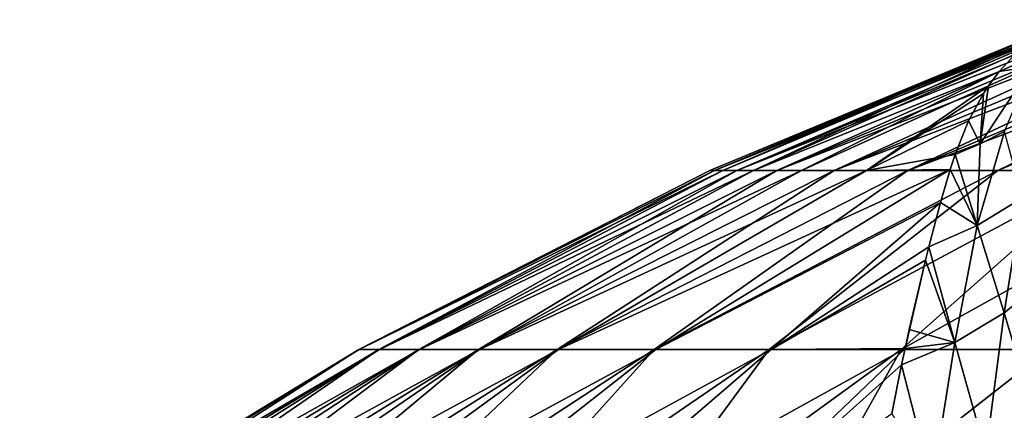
# Model space of a CAD drawing. Header units: metres. Extents: x -24 to 24, y -69 to 184.
# Tile 847 of 896: x -19.62 to -12.81, y 165.17 to 167.88. Entities that reach past the tile are written whole.
import ezdxf

# ---------------------------------------------------------------- set-up
doc = ezdxf.new("R2010")
doc.units = ezdxf.units.M
for name, color, linetype in [('4036', 7, 'CONTINUOUS'), ('4147', 7, 'CONTINUOUS'), ('4148', 7, 'CONTINUOUS')]:
    doc.layers.add(name, color=color, linetype=linetype)

msp = doc.modelspace()

# ---------------------------------------------------------------- linework, layer by layer
at = {"layer": '4036'}
for points in [[(-12.423133, 167.838873, -0.184107), (-14.846443, 166.834042, 0.316168), (-12.520327, 167.796967, 0.643564)], [(-14.81377, 166.834042, -1.033953), (-14.846443, 166.834042, 0.316168), (-12.423133, 167.838873, -0.184107)], [(-12.261422, 167.860184, -1.611764), (-14.81377, 166.834042, -1.033953), (-12.321693, 167.85809, -1.120925)], [(-14.658572, 166.834042, -2.375522), (-14.81377, 166.834042, -1.033953), (-12.261422, 167.860184, -1.611764)], [(-12.321693, 167.85809, -1.120925), (-14.81377, 166.834042, -1.033953), (-12.329118, 167.857651, -1.050176)], [(-12.329118, 167.857651, -1.050176), (-14.81377, 166.834042, -1.033953), (-12.336222, 167.857069, -0.98317)], [(-12.336222, 167.857069, -0.98317), (-14.81377, 166.834042, -1.033953), (-12.423133, 167.838873, -0.184107)], [(-12.060475, 167.865345, -2.671926), (-14.658572, 166.834042, -2.375522), (-12.188408, 167.862274, -2.059814)], [(-14.382133, 166.834042, -3.697443), (-14.658572, 166.834042, -2.375522), (-12.060475, 167.865345, -2.671926)], [(-12.188408, 167.862274, -2.059814), (-14.658572, 166.834042, -2.375522), (-12.261422, 167.860184, -1.611764)], [(-11.718685, 167.87008, -3.866427), (-14.382133, 166.834042, -3.697443), (-11.903751, 167.867923, -3.274468)], [(-13.98674, 166.834042, -4.988782), (-14.382133, 166.834042, -3.697443), (-11.718685, 167.87008, -3.866427)], [(-11.903751, 167.867923, -3.274468), (-14.382133, 166.834042, -3.697443), (-12.060475, 167.865345, -2.671926)], [(-11.265346, 167.873365, -5.014827), (-13.98674, 166.834042, -4.988782), (-11.505718, 167.871882, -4.446845)], [(-13.475662, 166.834042, -6.238859), (-13.98674, 166.834042, -4.988782), (-11.265346, 167.873365, -5.014827)], [(-11.505718, 167.871882, -4.446845), (-13.98674, 166.834042, -4.988782), (-11.718685, 167.87008, -3.866427)], [(-10.704318, 167.875526, -6.109766), (-13.475662, 166.834042, -6.238859), (-10.99802, 167.874574, -5.569471)], [(-12.853128, 166.834042, -7.437335), (-13.475662, 166.834042, -6.238859), (-10.704318, 167.875526, -6.109766)], [(-10.99802, 167.874574, -5.569471), (-13.475662, 166.834042, -6.238859), (-11.265346, 167.873365, -5.014827)], [(-10.362486, 167.87627, -6.66938), (-12.853128, 166.834042, -7.437335), (-10.384875, 167.876231, -6.63466)], [(-12.124285, 166.834042, -8.574297), (-12.853128, 166.834042, -7.437335), (-10.362486, 167.87627, -6.66938)], [(-10.384875, 167.876231, -6.63466), (-12.853128, 166.834042, -7.437335), (-10.704318, 167.875526, -6.109766)], [(-14.846443, 166.834042, 0.316168), (-14.756322, 166.834042, 1.663673), (-12.520327, 167.796967, 0.643564)], [(-12.520327, 167.796967, 0.643564), (-14.756322, 166.834042, 1.663673), (-12.623733, 167.731056, 1.488995)], [(-14.756322, 166.834042, 1.663673), (-14.544151, 166.834042, 2.997419), (-12.623733, 167.731056, 1.488995)], [(-12.623733, 167.731056, 1.488995), (-14.544151, 166.834042, 2.997419), (-12.733598, 167.637574, 2.378818)], [(-12.733598, 167.637574, 2.378818), (-14.544151, 166.834042, 2.997419), (-12.843964, 167.516875, 3.293444)], [(-14.544151, 166.834042, 2.997419), (-14.211685, 166.834042, 4.306372), (-12.843964, 167.516875, 3.293444)], [(-12.843964, 167.516875, 3.293444), (-14.211685, 166.834042, 4.306372), (-12.917731, 167.418157, 3.933674)], [(-14.211685, 166.834042, 4.306372), (-13.761675, 166.834042, 5.579708), (-12.917731, 167.418157, 3.933674)], [(-12.917731, 167.418157, 3.933674), (-13.761675, 166.834042, 5.579708), (-12.95273, 167.365151, 4.250188)], [(-12.95273, 167.365151, 4.250188), (-13.761675, 166.834042, 5.579708), (-13.056189, 167.177228, 5.264575)], [(-13.056189, 167.177228, 5.264575), (-13.761675, 166.834042, 5.579708), (-13.148849, 166.94472, 6.359976)], [(-13.761675, 166.834042, 5.579708), (-13.182488, 166.839103, 6.812585), (-13.148849, 166.94472, 6.359976)], [(-14.81377, 166.834042, -1.033953), (-17.274619, 165.595525, -0.764554), (-14.846443, 166.834042, 0.316168)], [(-17.274619, 165.595525, -0.764554), (-17.273581, 165.595525, 0.787655), (-14.846443, 166.834042, 0.316168)], [(-17.136456, 165.595525, -2.310602), (-17.274619, 165.595525, -0.764554), (-14.81377, 166.834042, -1.033953)], [(-14.846443, 166.834042, 0.316168), (-17.273581, 165.595525, 0.787655), (-14.756322, 166.834042, 1.663673)], [(-17.273581, 165.595525, 0.787655), (-17.133351, 165.595525, 2.333516), (-14.756322, 166.834042, 1.663673)], [(-14.658572, 166.834042, -2.375522), (-17.136456, 165.595525, -2.310602), (-14.81377, 166.834042, -1.033953)], [(-16.860205, 165.595525, -3.838031), (-17.136456, 165.595525, -2.310602), (-14.658572, 166.834042, -2.375522)], [(-14.756322, 166.834042, 1.663673), (-17.133351, 165.595525, 2.333516), (-14.544151, 166.834042, 2.997419)], [(-17.133351, 165.595525, 2.333516), (-16.855058, 165.595525, 3.860574), (-14.544151, 166.834042, 2.997419)], [(-14.382133, 166.834042, -3.697443), (-16.860205, 165.595525, -3.838031), (-14.658572, 166.834042, -2.375522)], [(-16.448093, 165.595525, -5.334532), (-16.860205, 165.595525, -3.838031), (-14.382133, 166.834042, -3.697443)], [(-14.544151, 166.834042, 2.997419), (-16.855058, 165.595525, 3.860574), (-14.211685, 166.834042, 4.306372)], [(-16.855058, 165.595525, 3.860574), (-16.440945, 165.595525, 5.356523), (-14.211685, 166.834042, 4.306372)], [(-13.98674, 166.834042, -4.988782), (-16.448093, 165.595525, -5.334532), (-14.382133, 166.834042, -3.697443)], [(-15.90344, 165.595525, -6.788048), (-16.448093, 165.595525, -5.334532), (-13.98674, 166.834042, -4.988782)], [(-14.211685, 166.834042, 4.306372), (-16.440945, 165.595525, 5.356523), (-13.761675, 166.834042, 5.579708)], [(-16.440945, 165.595525, 5.356523), (-15.894349, 165.595525, 6.809309), (-13.761675, 166.834042, 5.579708)], [(-13.475662, 166.834042, -6.238859), (-15.90344, 165.595525, -6.788048), (-13.98674, 166.834042, -4.988782)], [(-15.230636, 165.595525, -8.186864), (-15.90344, 165.595525, -6.788048), (-13.475662, 166.834042, -6.238859)], [(-13.761675, 166.834042, 5.579708), (-15.894349, 165.595525, 6.809309), (-13.182488, 166.839103, 6.812585)], [(-15.894349, 165.595525, 6.809309), (-15.219674, 165.595525, 8.207224), (-13.182488, 166.839103, 6.812585)], [(-12.853128, 166.834042, -7.437335), (-15.230636, 165.595525, -8.186864), (-13.475662, 166.834042, -6.238859)], [(-14.435101, 165.595525, -9.519709), (-15.230636, 165.595525, -8.186864), (-12.853128, 166.834042, -7.437335)], [(-13.182488, 166.839103, 6.812585), (-15.219674, 165.595525, 8.207224), (-13.249561, 166.612203, 7.698498)], [(-12.124285, 166.834042, -8.574297), (-14.435101, 165.595525, -9.519709), (-12.853128, 166.834042, -7.437335)], [(-13.523246, 165.595525, -10.775844), (-14.435101, 165.595525, -9.519709), (-12.124285, 166.834042, -8.574297)], [(-11.295162, 166.834042, -9.64034), (-13.523246, 165.595525, -10.775844), (-12.124285, 166.834042, -8.574297)], [(-12.50242, 165.595525, -11.945146), (-13.523246, 165.595525, -10.775844), (-11.295162, 166.834042, -9.64034)], [(-15.219674, 165.595525, 8.207224), (-14.422357, 165.595525, 9.539005), (-13.249561, 166.612203, 7.698498)], [(-13.249561, 166.612203, 7.698498), (-14.422357, 165.595525, 9.539005), (-13.331815, 166.304992, 8.758314)], [(-13.331815, 166.304992, 8.758314), (-14.422357, 165.595525, 9.539005), (-13.354832, 166.21338, 9.050269)], [(-14.422357, 165.595525, 9.539005), (-13.494909, 165.60288, 10.790185), (-13.354832, 166.21338, 9.050269)], [(-13.354832, 166.21338, 9.050269), (-13.494909, 165.60288, 10.790185), (-13.466458, 165.73432, 10.441282)], [(-17.274619, 165.595525, -0.764554), (-19.622568, 164.169941, -0.50132), (-17.273581, 165.595525, 0.787655)], [(-19.622568, 164.169941, -0.50132), (-19.587067, 164.169941, 1.28191), (-17.273581, 165.595525, 0.787655)], [(-19.496057, 164.169941, -2.280411), (-19.622568, 164.169941, -0.50132), (-17.274619, 165.595525, -0.764554)], [(-17.273581, 165.595525, 0.787655), (-19.587067, 164.169941, 1.28191), (-17.133351, 165.595525, 2.333516)], [(-19.587067, 164.169941, 1.28191), (-19.389848, 164.169941, 3.054556), (-17.133351, 165.595525, 2.333516)], [(-17.136456, 165.595525, -2.310602), (-19.496057, 164.169941, -2.280411), (-17.274619, 165.595525, -0.764554)], [(-19.208578, 164.169941, -4.040674), (-19.496057, 164.169941, -2.280411), (-17.136456, 165.595525, -2.310602)], [(-17.133351, 165.595525, 2.333516), (-19.389848, 164.169941, 3.054556), (-16.855058, 165.595525, 3.860574)], [(-19.389848, 164.169941, 3.054556), (-19.032537, 164.169941, 4.801983), (-16.855058, 165.595525, 3.860574)], [(-16.860205, 165.595525, -3.838031), (-19.208578, 164.169941, -4.040674), (-17.136456, 165.595525, -2.310602)], [(-18.762505, 164.169941, -5.767575), (-19.208578, 164.169941, -4.040674), (-16.860205, 165.595525, -3.838031)], [(-16.855058, 165.595525, 3.860574), (-19.032537, 164.169941, 4.801983), (-16.440945, 165.595525, 5.356523)], [(-19.032537, 164.169941, 4.801983), (-18.518086, 164.169941, 6.509762), (-16.440945, 165.595525, 5.356523)], [(-16.448093, 165.595525, -5.334532), (-18.762505, 164.169941, -5.767575), (-16.860205, 165.595525, -3.838031)], [(-18.16152, 164.169941, -7.446857), (-18.762505, 164.169941, -5.767575), (-16.448093, 165.595525, -5.334532)], [(-16.440945, 165.595525, 5.356523), (-18.518086, 164.169941, 6.509762), (-15.894349, 165.595525, 6.809309)], [(-18.518086, 164.169941, 6.509762), (-17.850742, 164.169941, 8.163794), (-15.894349, 165.595525, 6.809309)], [(-15.90344, 165.595525, -6.788048), (-18.16152, 164.169941, -7.446857), (-16.448093, 165.595525, -5.334532)], [(-17.410587, 164.169941, -9.064655), (-18.16152, 164.169941, -7.446857), (-15.90344, 165.595525, -6.788048)], [(-15.894349, 165.595525, 6.809309), (-17.850742, 164.169941, 8.163794), (-15.219674, 165.595525, 8.207224)], [(-17.850742, 164.169941, 8.163794), (-17.036014, 164.169941, 9.750422), (-15.219674, 165.595525, 8.207224)], [(-15.230636, 165.595525, -8.186864), (-17.410587, 164.169941, -9.064655), (-15.90344, 165.595525, -6.788048)], [(-16.515904, 164.169941, -10.607611), (-17.410587, 164.169941, -9.064655), (-15.230636, 165.595525, -8.186864)], [(-15.219674, 165.595525, 8.207224), (-17.036014, 164.169941, 9.750422), (-14.422357, 165.595525, 9.539005)], [(-17.036014, 164.169941, 9.750422), (-16.08063, 164.169941, 11.256547), (-14.422357, 165.595525, 9.539005)], [(-14.435101, 165.595525, -9.519709), (-16.515904, 164.169941, -10.607611), (-15.230636, 165.595525, -8.186864)], [(-15.48486, 164.169941, -12.062986), (-16.515904, 164.169941, -10.607611), (-14.435101, 165.595525, -9.519709)], [(-14.422357, 165.595525, 9.539005), (-16.08063, 164.169941, 11.256547), (-13.494909, 165.60288, 10.790185)], [(-16.08063, 164.169941, 11.256547), (-14.992478, 164.169941, 12.669732), (-13.494909, 165.60288, 10.790185)], [(-13.523246, 165.595525, -10.775844), (-15.48486, 164.169941, -12.062986), (-14.435101, 165.595525, -9.519709)], [(-14.325965, 164.169941, -13.418764), (-15.48486, 164.169941, -12.062986), (-13.523246, 165.595525, -10.775844)], [(-13.494909, 165.60288, 10.790185), (-14.992478, 164.169941, 12.669732), (-13.518869, 165.489263, 11.082311)], [(-12.50242, 165.595525, -11.945146), (-14.325965, 164.169941, -13.418764), (-13.523246, 165.595525, -10.775844)], [(-13.04879, 164.169941, -14.663751), (-14.325965, 164.169941, -13.418764), (-12.50242, 165.595525, -11.945146)], [(-11.380847, 165.595525, -13.018192), (-13.04879, 164.169941, -14.663751), (-12.50242, 165.595525, -11.945146)], [(-11.663878, 164.169941, -15.787668), (-13.04879, 164.169941, -14.663751), (-11.380847, 165.595525, -13.018192)], [(-13.518869, 165.489263, 11.082311), (-14.992478, 164.169941, 12.669732), (-13.586669, 165.152921, 11.901708)]]:
    msp.add_3dface(points, dxfattribs=at)
at = {"layer": '4147'}
for points in [[(-12.683252, 166.644355, 8.907822), (-12.80807, 167.101977, 6.417749), (-12.995899, 166.452743, 8.832371)], [(-12.80807, 167.101977, 6.417749), (-12.97546, 167.01701, 6.388424), (-12.995899, 166.452743, 8.832371)], [(-12.97546, 167.01701, 6.388424), (-13.148849, 166.94472, 6.359976), (-12.995899, 166.452743, 8.832371)], [(-13.148849, 166.94472, 6.359976), (-13.182488, 166.839103, 6.812585), (-12.995899, 166.452743, 8.832371)], [(-13.182488, 166.839103, 6.812585), (-13.249561, 166.612203, 7.698498), (-12.995899, 166.452743, 8.832371)], [(-13.249561, 166.612203, 7.698498), (-13.331815, 166.304992, 8.758314), (-12.995899, 166.452743, 8.832371)], [(-12.683252, 166.644355, 8.907822), (-12.995899, 166.452743, 8.832371), (-12.808709, 165.848312, 11.287313)], [(-12.497955, 166.096075, 11.395068), (-12.683252, 166.644355, 8.907822), (-12.808709, 165.848312, 11.287313)], [(-12.995899, 166.452743, 8.832371), (-13.331815, 166.304992, 8.758314), (-13.151356, 165.64294, 11.187409)], [(-12.808709, 165.848312, 11.287313), (-12.995899, 166.452743, 8.832371), (-13.151356, 165.64294, 11.187409)], [(-13.331815, 166.304992, 8.758314), (-13.354832, 166.21338, 9.050269), (-13.151356, 165.64294, 11.187409)], [(-13.354832, 166.21338, 9.050269), (-13.466458, 165.73432, 10.441282), (-13.151356, 165.64294, 11.187409)], [(-12.497955, 166.096075, 11.395068), (-12.808709, 165.848312, 11.287313), (-12.597935, 165.139612, 13.726316)], [(-12.808709, 165.848312, 11.287313), (-13.151356, 165.64294, 11.187409), (-12.935298, 164.877828, 13.587903)], [(-12.597935, 165.139612, 13.726316), (-12.808709, 165.848312, 11.287313), (-12.935298, 164.877828, 13.587903)], [(-13.466458, 165.73432, 10.441282), (-13.494909, 165.60288, 10.790185), (-13.151356, 165.64294, 11.187409)], [(-13.151356, 165.64294, 11.187409), (-13.518869, 165.489263, 11.082311), (-13.307493, 164.661063, 13.461467)], [(-13.494909, 165.60288, 10.790185), (-13.518869, 165.489263, 11.082311), (-13.151356, 165.64294, 11.187409)], [(-12.935298, 164.877828, 13.587903), (-13.151356, 165.64294, 11.187409), (-13.307493, 164.661063, 13.461467)], [(-13.518869, 165.489263, 11.082311), (-13.586669, 165.152921, 11.901708), (-13.307493, 164.661063, 13.461467)]]:
    msp.add_3dface(points, dxfattribs=at)
at = {"layer": '4148'}
for points in [[(-12.733598, 167.637574, 2.378818), (-12.843964, 167.516875, 3.293444), (-12.621342, 167.55295, 3.992478)], [(-12.97546, 167.01701, 6.388424), (-12.80807, 167.101977, 6.417749), (-12.621342, 167.55295, 3.992478)], [(-12.917731, 167.418157, 3.933674), (-12.97546, 167.01701, 6.388424), (-12.621342, 167.55295, 3.992478)], [(-12.843964, 167.516875, 3.293444), (-12.917731, 167.418157, 3.933674), (-12.621342, 167.55295, 3.992478)], [(-12.95273, 167.365151, 4.250188), (-13.056189, 167.177228, 5.264575), (-12.97546, 167.01701, 6.388424)], [(-12.917731, 167.418157, 3.933674), (-12.95273, 167.365151, 4.250188), (-12.97546, 167.01701, 6.388424)], [(-13.056189, 167.177228, 5.264575), (-13.148849, 166.94472, 6.359976), (-12.97546, 167.01701, 6.388424)]]:
    msp.add_3dface(points, dxfattribs=at)

doc.saveas('drawing.dxf')
